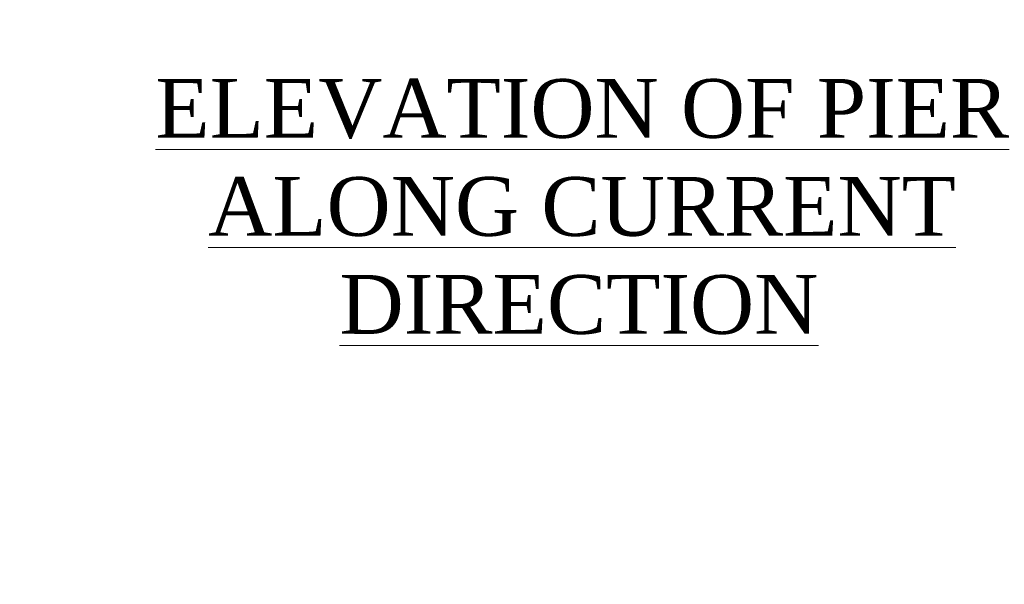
# Model space of a CAD drawing. Header units: millimetres. Extents: x -20950785 to 389010297, y -11535949 to 14056629.
# Tile 288 of 654: x 13548281 to 13570039, y -430270 to -417786. Entities that reach past the tile are written whole.
import ezdxf

# ---------------------------------------------------------------- set-up
doc = ezdxf.new("R2010")
doc.units = ezdxf.units.MM
doc.header["$LTSCALE"] = 60
doc.header["$MEASUREMENT"] = 0
doc.layers.add('TEXT', color=7, linetype='Continuous')
doc.styles.add('PDF Arial Bold', font='times.ttf')

msp = doc.modelspace()

# ---------------------------------------------------------------- linework, layer by layer
at = {"color": 7, "linetype": 'Continuous', "lineweight": 9, "ltscale": 2}
msp.add_circle((13500903, -376200.45), 347474.95, dxfattribs=at)

# ---------------------------------------------------------------- texts
at = {"color": 7, "linetype": 'Continuous', "lineweight": 9, "ltscale": 2, "char_height": 900, "attachment_point": 1, "style": 'PDF Arial Bold'}
for s, insert in [('\\pi1240.70522,t5740.70522;Moderately \\P\\pi690.45288,t5190.45288;Stronge Rock', (13422035.28, -414858.74)), ('\\pi1677.72757,t6177.72757;CR- 50 %', (13350318.71, -416811.96)), ('\\pi1677.72757,t6177.72757;CR- 70 %', (13422318.71, -417811.96))]:
    msp.add_mtext_dynamic_manual_height_columns(s, width=8577.0125, gutter_width=1, heights=[0], dxfattribs=dict(at, insert=insert))
at = {"linetype": 'Continuous', "lineweight": 9, "insert": (13515587.71, -425737.18), "char_height": 1300, "width": 25045.2677, "attachment_point": 1}
msp.add_mtext('\\pi5418.09167,t45718.09167;{\\fTimes New Roman|b0|i0|c0|p18;\\L ELEVATION OF \\P\\pi2504.57329,t42804.57329;ABUTMENT ELEMENT \\P\\pi7381.21352,t47681.21352;DIRECTION}', dxfattribs=at)
at = {"layer": 'TEXT', "linetype": 'Continuous', "lineweight": 9, "char_height": 1300, "attachment_point": 1}
for s, insert, width in [('\\pi2427.77062;{\\fTimes New Roman|b0|i0|c0|p18;\\LELEVATION OF PIER \\P\\pi3593.74034;ALONG CURRENT \\P\\pi6498.82325;DIRECTION  }', (13548850.92, -419096.5), 23280.4872), ('\\pi1974.11068;{\\fTimes New Roman|b0|i0|c0|p18;\\LELEVATION OF PIER \\P\\pi3681.82517;ALONG TRAFFIC  \\P\\pi6045.16331;DIRECTION  }', (13569493.36, -419549.21), 22373.1673)]:
    msp.add_mtext(s, dxfattribs=dict(at, insert=insert, width=width))

doc.saveas('drawing.dxf')
